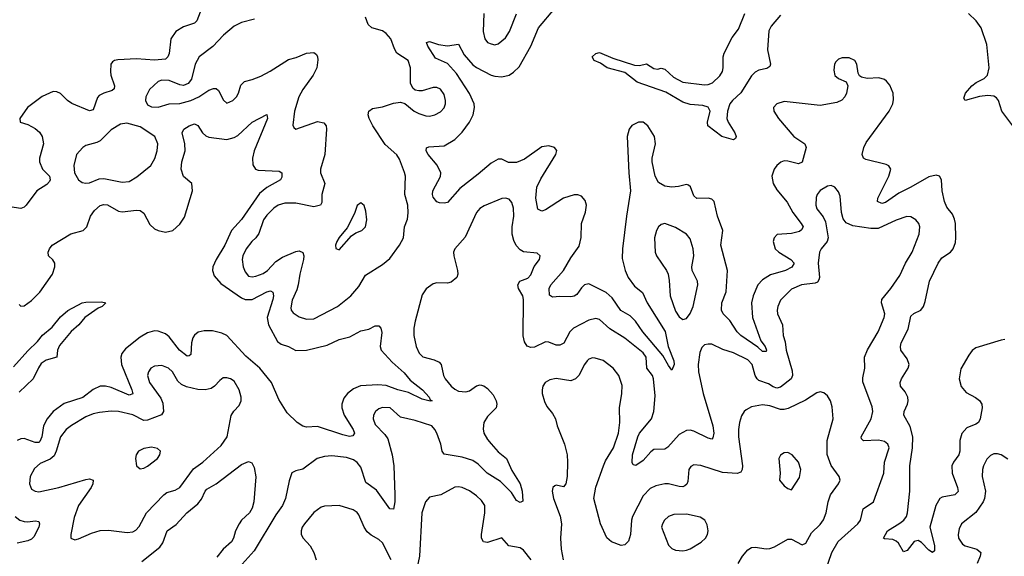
# Model space of a CAD drawing. Header units: inches. Extents: x 1771504 to 1971212, y 471788 to 643615.
# Tile 510 of 587: x 1893864 to 1899307, y 611990 to 614956. Entities that reach past the tile are written whole.
import ezdxf

# ---------------------------------------------------------------- set-up
doc = ezdxf.new("R2010")
doc.units = ezdxf.units.IN
doc.header["$MEASUREMENT"] = 0
doc.layers.add('B8691', color=7, linetype='Continuous')

msp = doc.modelspace()

# ---------------------------------------------------------------- linework, layer by layer
at = {"layer": 'B8691', "color": 5}
for points, elevation in [([(1899310, 613187.3), (1899290, 613184.8), (1899150, 613142.2), (1899130, 613127.9), (1899110, 613101.2), (1899066.1, 613026.1), (1899058.3, 612970), (1899067.7, 612927.7), (1899095.8, 612895.7), (1899148.3, 612868.4), (1899170.7, 612850.7), (1899182.4, 612830), (1899184, 612810), (1899174.4, 612750), (1899164.2, 612730), (1899150, 612719.2), (1899100.4, 612699.6), (1899072.1, 612667.9), (1899060.9, 612630), (1899060.5, 612570), (1899055.8, 612550), (1899025.8, 612510), (1899016.5, 612490), (1899018, 612450), (1899047.8, 612370), (1899051.6, 612348.4), (1899032.7, 612330), (1898962.7, 612317.3), (1898950, 612308.6), (1898928.4, 612270), (1898895.1, 612150), (1898920.5, 612050), (1898920.7, 612019.3), (1898910, 612011.5), (1898890, 612023.8), (1898850, 612066.6), (1898830, 612077.3), (1898809, 612071), (1898770, 612021.6), (1898750, 612014), (1898721.7, 612061.7), (1898710, 612073.3), (1898690, 612081.8), (1898645.4, 612085.4), (1898639.3, 612090), (1898661.1, 612130), (1898730, 612173), (1898750.9, 612190), (1898765.8, 612210), (1898772.3, 612230), (1898785.2, 612350), (1898784.8, 612490), (1898800.4, 612590), (1898802, 612650), (1898787.1, 612707), (1898750.9, 612770), (1898752.7, 612790), (1898771.5, 612830), (1898775.4, 612850), (1898772.9, 612870), (1898758.4, 612898.4), (1898733.5, 612930), (1898730.8, 612950), (1898738.4, 612970), (1898776.2, 613030), (1898780.3, 613050), (1898770, 613082), (1898735.3, 613130), (1898733, 613150), (1898737.5, 613170), (1898775.6, 613244.4), (1898790, 613316.4), (1898807.5, 613332.5), (1898845.1, 613350), (1898860.3, 613370), (1898870, 613397.3), (1898893, 613510), (1898941.6, 613610), (1898961.3, 613638.7), (1899009.7, 613670), (1899025.1, 613690), (1899036.5, 613723.5), (1899038.7, 613750), (1899037.1, 613830), (1899032.4, 613852.4), (1899020.9, 613880.9), (1898990, 613919.7), (1898975.7, 613950), (1898962.6, 614010), (1898960.4, 614070), (1898949.2, 614090), (1898930, 614096.4), (1898890, 614087.3), (1898790.5, 614029.5), (1898723.1, 613996.9), (1898650, 613945.7), (1898630, 613939.8), (1898606.6, 613950), (1898607.4, 613970), (1898668.9, 614090), (1898678.9, 614130), (1898668.4, 614148.4), (1898654.5, 614154.5), (1898542.1, 614182.1), (1898528.8, 614190), (1898521, 614210), (1898529.9, 614250), (1898543, 614277), (1898670.9, 614450), (1898690.8, 614490), (1898695.4, 614515.4), (1898693, 614550), (1898674.6, 614594.6), (1898656.2, 614616.2), (1898644.4, 614624.4), (1898613.8, 614633.8), (1898549.8, 614629.8), (1898517.7, 614637.7), (1898506.2, 614646.2), (1898499.6, 614659.6), (1898492.4, 614710), (1898481.6, 614730), (1898450, 614744.4), (1898410, 614745.1), (1898390, 614737.6), (1898376.3, 614723.7), (1898368.9, 614710), (1898363.9, 614676.1), (1898370, 614648.2), (1898390, 614630.4), (1898432.1, 614612.1), (1898442.4, 614590), (1898435.6, 614550), (1898426, 614530), (1898409.3, 614510.7), (1898381.8, 614498.2), (1898290, 614481.7), (1898090, 614503.1), (1898048.8, 614491.2), (1898030.3, 614470), (1898032.6, 614450), (1898058.5, 614410), (1898143.2, 614310), (1898203.7, 614270), (1898211.6, 614250), (1898190, 614168.2), (1898170, 614159.2), (1898110, 614174), (1898090, 614174.8), (1898071.6, 614168.4), (1898049.5, 614150.5), (1898034.7, 614130), (1898021.2, 614090), (1898030.2, 614050), (1898050, 614015.3), (1898107.1, 613947.1), (1898137.7, 613890), (1898184.6, 613830), (1898194.3, 613810), (1898186.5, 613793.5), (1898174.2, 613785.8), (1898130, 613773.9), (1898052.1, 613767.9), (1898034, 613750), (1898030.2, 613729.8), (1898039.7, 613690), (1898060.3, 613670), (1898127.4, 613630), (1898146.3, 613610), (1898132.7, 613587.3), (1898097, 613570), (1898014.3, 613545.7), (1897970, 613518.2), (1897945, 613490), (1897919.1, 613430), (1897909.6, 613390), (1897915.3, 613310), (1897961.1, 613181.1), (1897984.7, 613150), (1897991.7, 613130), (1897990, 613121.2), (1897970, 613121.4), (1897944.9, 613144.9), (1897849.9, 613210), (1897829.9, 613229.9), (1897790, 613292.4), (1897752.5, 613330), (1897743, 613350), (1897746.5, 613390), (1897768.9, 613451.1), (1897776, 613570), (1897740.8, 613710), (1897752, 613790), (1897722.4, 613870), (1897703.1, 613950), (1897690, 613964.5), (1897670, 613969.8), (1897606.6, 613966.6), (1897590, 613982.9), (1897572.1, 614032.1), (1897561, 614041), (1897550, 614044.8), (1897506.8, 614033.2), (1897469.3, 614029.3), (1897430, 614035.2), (1897395.3, 614055.3), (1897377.7, 614090), (1897359.8, 614170), (1897360.2, 614190), (1897378.8, 614270), (1897374, 614310), (1897336.4, 614370), (1897311.6, 614390), (1897284.9, 614390), (1897248.9, 614371.1), (1897233.8, 614350), (1897221.5, 614310), (1897231.3, 614110), (1897241.2, 614010), (1897218, 613870), (1897195.7, 613690), (1897195, 613635), (1897211.7, 613570), (1897227.8, 613530), (1897262.4, 613482.4), (1897307.7, 613447.7), (1897333.3, 613390), (1897432.4, 613232.4), (1897448.6, 613148.6), (1897480.2, 613070), (1897481.8, 613050), (1897470, 613018), (1897450, 613044.2), (1897419.5, 613099.5), (1897309.7, 613229.7), (1897268.2, 613290), (1897238.4, 613318.4), (1897188.2, 613348.2), (1897139.1, 613419.1), (1897107, 613447), (1897010, 613496), (1896987.2, 613490), (1896970, 613474.4), (1896943.3, 613436.7), (1896930, 613426.9), (1896910, 613423.6), (1896850, 613426.6), (1896810, 613421.7), (1896793.1, 613433.1), (1896791.2, 613470), (1896800.2, 613490), (1896870.9, 613569.1), (1896910, 613639.1), (1896956.1, 613703.9), (1896968.8, 613751.2), (1896970.7, 613830), (1896991.1, 613891.1), (1896997.3, 613930), (1896990, 613957.3), (1896970, 613979.8), (1896950, 613987.5), (1896930, 613987.6), (1896870, 613968.4), (1896770, 613904.3), (1896750, 613897), (1896727.6, 613907.6), (1896717.1, 613970), (1896723.4, 614030), (1896744.7, 614075.3), (1896827.4, 614210), (1896832.7, 614232.7), (1896821.2, 614250), (1896790, 614258.5), (1896750, 614252.8), (1896654.7, 614185.3), (1896610, 614167.2), (1896566, 614166), (1896530, 614184), (1896510, 614185.6), (1896470, 614163.2), (1896398.7, 614101.3), (1896296.8, 614023.2), (1896230, 613945.7), (1896210, 613941.7), (1896184.2, 613944.2), (1896170, 613949.7), (1896150, 613975.1), (1896145.8, 613990), (1896149, 614010), (1896191.2, 614088.8), (1896192.3, 614110), (1896172.5, 614152.5), (1896122, 614210), (1896111.8, 614230), (1896112.7, 614247.3), (1896126.5, 614253.5), (1896210, 614257.7), (1896270, 614294.2), (1896310, 614333.8), (1896350, 614389.2), (1896371.1, 614430), (1896379.3, 614470), (1896376, 614490), (1896350, 614547.9), (1896279.1, 614659.1), (1896230, 614713.7), (1896163.5, 614743.5), (1896119.8, 614810), (1896112.7, 614830), (1896130, 614835.5), (1896178.9, 614818.9), (1896230, 614811.8), (1896290, 614820.2), (1896322.2, 614762.2), (1896370, 614706.8), (1896390, 614691.3), (1896469.7, 614649.7), (1896490, 614643.5), (1896530, 614640.1), (1896569.6, 614650), (1896594.7, 614665.3), (1896625.2, 614694.8), (1896689.9, 614810), (1896733.1, 614910), (1896823.1, 615016.9)], 320), ([(1894862.7, 614997.3), (1894843.7, 614950), (1894830, 614936.3), (1894770, 614916.9), (1894728.4, 614890), (1894699.5, 614850), (1894690, 614769.2), (1894684, 614750), (1894670, 614738.2), (1894610, 614732.7), (1894510, 614739.5), (1894406, 614734), (1894389, 614731), (1894377, 614723), (1894368.4, 614710), (1894365.8, 614670), (1894367.5, 614650), (1894389.2, 614590), (1894386.1, 614573.9), (1894375.6, 614564.4), (1894330, 614549.8), (1894303.9, 614536.1), (1894295.1, 614524.9), (1894270, 614458), (1894250, 614451.6), (1894152.8, 614492.8), (1894128.4, 614508.4), (1894090, 614547.7), (1894070, 614556.8), (1894050, 614558.8), (1893989, 614531), (1893907.5, 614470), (1893866, 614410), (1893867.3, 614390), (1893910, 614375.8), (1893950, 614354), (1893973.7, 614333.7), (1893988.5, 614310), (1893995.9, 614270), (1893974, 614190), (1893974.2, 614170), (1893990, 614130.3), (1894029, 614090), (1894033.2, 614070), (1894030, 614060.9), (1894015.3, 614044.7), (1893958.4, 614010), (1893900.2, 613930), (1893890, 613919.8), (1893870, 613911.6), (1893650, 613946)], 320), ([(1895161.7, 614958.3), (1895090, 614940.2), (1895050, 614920.7), (1894990.1, 614869.9), (1894932.1, 614807.9), (1894857.3, 614750), (1894834.5, 614710), (1894813.5, 614626.5), (1894796.5, 614603.5), (1894770, 614592.9), (1894750, 614596.2), (1894690, 614620.2), (1894650, 614620.6), (1894630, 614614), (1894582.3, 614570), (1894561.1, 614530), (1894560.3, 614510), (1894570, 614485.5), (1894593.3, 614473.3), (1894630, 614472.6), (1894690.2, 614490.2), (1894750, 614491.7), (1894810, 614509.3), (1894854, 614530), (1894910, 614566.7), (1894935.8, 614575.8), (1894950, 614574.7), (1894963.8, 614563.8), (1894990.2, 614510.2), (1895010, 614494.9), (1895043, 614510), (1895062.4, 614530), (1895073.3, 614550), (1895086.4, 614593.6), (1895106.3, 614613.6), (1895150, 614624.4), (1895196.6, 614643.4), (1895248.9, 614671.1), (1895350, 614735), (1895392.7, 614747.3), (1895450, 614771.5), (1895490, 614773.7), (1895504.2, 614764.2), (1895511.3, 614751.3), (1895513.3, 614733.3), (1895507.2, 614690), (1895487.5, 614650), (1895430.1, 614569.9), (1895408, 614530), (1895384.3, 614450), (1895373.5, 614373.5), (1895379.5, 614359.5), (1895390, 614350.4), (1895510, 614392.2), (1895545.5, 614385.5), (1895557.8, 614370), (1895560.7, 614350), (1895551.7, 614210), (1895526.4, 614130), (1895526.9, 614110), (1895550.3, 614050), (1895534.7, 613990), (1895535.2, 613944.8), (1895528, 613930), (1895490, 613921.1), (1895390, 613942.3), (1895330, 613942), (1895293.4, 613930), (1895270, 613914.5), (1895230, 613876), (1895212.4, 613850), (1895185.4, 613774.6), (1895169.6, 613750.4), (1895147.1, 613730), (1895115.5, 613690), (1895098, 613650), (1895094.9, 613630), (1895099.7, 613590), (1895110, 613561.3), (1895130, 613539), (1895150, 613534.2), (1895170, 613537.5), (1895210, 613553.5), (1895233.3, 613570), (1895280.1, 613619.9), (1895316.6, 613643.4), (1895390, 613674.5), (1895410, 613677.6), (1895429.2, 613669.2), (1895434.8, 613650), (1895433.6, 613630), (1895413.3, 613550), (1895404.3, 613490), (1895396.8, 613463.2), (1895370, 613405.1), (1895362.9, 613362.9), (1895365.2, 613350), (1895375.2, 613335.2), (1895410, 613313.8), (1895450, 613300.2), (1895490, 613302.8), (1895622, 613370), (1895694.5, 613430), (1895739, 613481), (1895775.9, 613544.1), (1895870, 613603.2), (1895910, 613636.1), (1895963.5, 613710), (1895985.4, 613750), (1895991.6, 613810), (1896007.7, 613852.3), (1896012.5, 613887.5), (1896009.8, 613929.8), (1895994, 613990), (1895996.5, 614090), (1895991.9, 614111.9), (1895964.3, 614184.3), (1895950, 614208.3), (1895885.3, 614265.3), (1895817.2, 614370), (1895795.4, 614410), (1895791.3, 614430), (1895794.5, 614450), (1895815.4, 614464.6), (1895870, 614473.6), (1895930, 614494), (1895970, 614499.5), (1895992.9, 614492.9), (1896045.5, 614450), (1896070, 614437), (1896110, 614423.6), (1896130, 614422.7), (1896159.3, 614430), (1896190, 614445.7), (1896210, 614468.2), (1896218.5, 614490), (1896218.7, 614510), (1896210, 614542.7), (1896190, 614572.3), (1896170, 614580.9), (1896150, 614580.8), (1896090, 614563.1), (1896070, 614561.7), (1896050, 614566), (1896037.6, 614577.6), (1896025.3, 614605.3), (1896024.4, 614690), (1896012, 614730), (1895950, 614770.9), (1895935.5, 614795.5), (1895915.7, 614850), (1895890, 614879.8), (1895870, 614893.6), (1895810.6, 614910.6), (1895790, 614928.3), (1895775.3, 614970)], 340), ([(1896429.2, 614989.2), (1896426, 614890), (1896436, 614850), (1896450, 614830.4), (1896470, 614821.7), (1896490, 614817.4), (1896510, 614822.3), (1896550, 614856), (1896572.5, 614890), (1896611.4, 614988.6)], 340), ([(1898070, 614980.8), (1898019.1, 614920.9), (1898005.4, 614894.6), (1897998.9, 614790), (1898015.1, 614710), (1898010, 614696.4), (1897994.5, 614685.5), (1897950, 614676.6), (1897930, 614666.5), (1897910, 614645.5), (1897850, 614552.4), (1897805, 614510), (1897790.6, 614490), (1897777.2, 614450), (1897774.1, 614410), (1897780.1, 614390), (1897818.1, 614330), (1897824.1, 614310), (1897821.1, 614298.9), (1897810, 614290.9), (1897744.8, 614310), (1897668.7, 614368.7), (1897666.5, 614390), (1897680.6, 614450), (1897670, 614471.6), (1897641.4, 614481.4), (1897570, 614487.1), (1897530, 614499.7), (1897435.9, 614555.9), (1897277.2, 614610), (1897210, 614663), (1897111.6, 614690), (1897075.2, 614715.2), (1897039.3, 614730), (1897029.7, 614750), (1897050, 614768), (1897070, 614773.6), (1897143, 614743), (1897263.5, 614703.5), (1897290, 614703), (1897330, 614712.2), (1897370, 614685.2), (1897390, 614683.2), (1897410, 614688), (1897430, 614681.8), (1897478.1, 614638.1), (1897530, 614610.1), (1897650, 614596.4), (1897670, 614596.8), (1897693.3, 614606.7), (1897734.7, 614645.3), (1897748.7, 614670), (1897752.9, 614690), (1897753, 614750), (1897758.6, 614770), (1897803.1, 614856.9), (1897837.3, 614902.7), (1897872.3, 614990)], 280), ([(1899353.3, 614370), (1899294.1, 614450), (1899274.9, 614510), (1899263.2, 614523.2), (1899250, 614532.3), (1899216.8, 614536.8), (1899169.1, 614530.9), (1899090, 614509.7), (1899082.8, 614522.8), (1899091.9, 614550), (1899127, 614590), (1899151.7, 614608.3), (1899194.8, 614630), (1899213.6, 614650), (1899224.1, 614690), (1899210, 614818.4), (1899178.7, 614910), (1899150.7, 614950), (1899109.1, 614990)], 280), ([(1893861.2, 613381.2), (1893870, 613372), (1893890, 613373.6), (1893930, 613403.5), (1893975.2, 613450), (1894045.4, 613550), (1894059.5, 613590), (1894058.4, 613610), (1894047.6, 613627.6), (1894023.5, 613650), (1894022.2, 613670), (1894029.8, 613690), (1894044.6, 613710), (1894147.2, 613772.8), (1894214.7, 613790), (1894234.8, 613810), (1894256, 613870), (1894278.2, 613901.8), (1894310, 613928.6), (1894330, 613935), (1894350, 613931.6), (1894410, 613896.8), (1894430, 613893.5), (1894510, 613903.5), (1894530, 613902), (1894550, 613885.7), (1894584.6, 613824.6), (1894610, 613800.2), (1894630, 613790.2), (1894670, 613781.2), (1894710, 613790.2), (1894750, 613825.2), (1894775.4, 613864.6), (1894819.6, 614010), (1894815.3, 614050), (1894769.9, 614089.9), (1894757, 614130), (1894760.7, 614170), (1894778.4, 614230), (1894777.1, 614270), (1894762, 614330), (1894771, 614350), (1894802, 614370), (1894830, 614380.2), (1894850, 614370.3), (1894875.6, 614330), (1894893.6, 614313.6), (1894910, 614306.3), (1895010, 614292.7), (1895050, 614305.2), (1895070, 614316.5), (1895150, 614389.3), (1895230, 614432.4), (1895233.7, 614410), (1895159.7, 614230), (1895151.3, 614190), (1895153.7, 614153.7), (1895168.4, 614130), (1895183.5, 614123.5), (1895298.6, 614118.6), (1895312.7, 614110), (1895313.8, 614086.2), (1895306.4, 614070), (1895230, 614027.9), (1895190, 613994.6), (1895090, 613850.8), (1895035.9, 613790), (1894998.4, 613710), (1894950.1, 613630), (1894931.9, 613590), (1894929.6, 613569.6), (1894939.1, 613539.1), (1894977, 613497), (1895090, 613418.4), (1895110, 613409.5), (1895150, 613409.5), (1895230, 613451.2), (1895250, 613456.3), (1895263.7, 613450), (1895267.2, 613430), (1895263.1, 613410), (1895232.7, 613310), (1895240.1, 613270), (1895290, 613176.3), (1895310, 613162.3), (1895350, 613150.2), (1895390, 613127.2), (1895450, 613129.5), (1895563.9, 613156.1), (1895630, 613187.6), (1895690, 613203.6), (1895750, 613236.9), (1895793.9, 613246.1), (1895830, 613263.1), (1895850, 613263), (1895860.4, 613250), (1895866.4, 613226.4), (1895857.3, 613150), (1895862.6, 613130), (1895922.5, 613062.5), (1895990, 613003.2), (1896022.7, 612962.7), (1896091.1, 612910), (1896128.5, 612870), (1896133.7, 612853.7), (1896144.7, 612850), (1896133.3, 612846.7), (1896090, 612857.4), (1896014.5, 612894.5), (1895954, 612910), (1895890, 612934), (1895843.2, 612936.8), (1895748.9, 612931.1), (1895710, 612915.6), (1895677, 612890), (1895656, 612864), (1895644.7, 612830), (1895645.2, 612810), (1895658.9, 612770), (1895706.9, 612690), (1895714.3, 612670), (1895705.1, 612654.9), (1895687.3, 612652.7), (1895650, 612661), (1895510, 612706.6), (1895450, 612704), (1895430, 612708.2), (1895397.6, 612730), (1895343.4, 612783.4), (1895297, 612857), (1895255.4, 612950), (1895192.5, 613030), (1895115.3, 613095.3), (1895010, 613210.6), (1894982.6, 613222.6), (1894930, 613235.5), (1894884.2, 613235.8), (1894851.7, 613228.3), (1894830, 613212.9), (1894821.8, 613198.2), (1894814.6, 613170), (1894810, 613106), (1894801.7, 613098.3), (1894790, 613096.1), (1894747.9, 613130), (1894690, 613202.5), (1894670, 613219.4), (1894630, 613235), (1894610, 613235.9), (1894570, 613224.6), (1894530, 613201.2), (1894450, 613136.5), (1894429.6, 613110.4), (1894423, 613090), (1894427.5, 613050), (1894485.1, 612910), (1894490, 612887.1), (1894470, 612881), (1894370, 612923.1), (1894339, 612930), (1894310, 612929.3), (1894270, 612911.9), (1894213.1, 612866.9), (1894110, 612834.9), (1894050.1, 612789.9), (1894015.4, 612750), (1893995.8, 612710), (1893985.9, 612650), (1893975.6, 612624.4), (1893970, 612619.6), (1893950, 612618.5), (1893890, 612640.7), (1893870, 612639.3), (1893850.1, 612629.9)], 320), ([(1898316.3, 611903.7), (1898353.9, 612010), (1898388.2, 612071.8), (1898497.7, 612170), (1898512.1, 612190), (1898527.5, 612252.5), (1898583.5, 612290), (1898641.5, 612450), (1898645.3, 612510), (1898669.7, 612589.7), (1898662.6, 612610), (1898644.5, 612624.5), (1898612.2, 612632.2), (1898527.8, 612627.8), (1898518.3, 612638.3), (1898515.4, 612650), (1898570.6, 612750), (1898579.4, 612790), (1898575.7, 612815.7), (1898525.7, 612954.3), (1898524.2, 612975.8), (1898535.8, 613030), (1898535, 613090), (1898549.9, 613130.1), (1898609.8, 613230), (1898642.2, 613310), (1898647, 613330), (1898628.9, 613390), (1898629.8, 613410), (1898680.3, 613470), (1898730, 613542.4), (1898760.3, 613610), (1898798.4, 613670), (1898836.4, 613770), (1898839.7, 613810), (1898834.3, 613830), (1898818.4, 613850), (1898790, 613866.3), (1898767.8, 613867.8), (1898710, 613847.8), (1898610, 613801.2), (1898570, 613801.4), (1898470, 613815.7), (1898433.5, 613833.5), (1898415.9, 613855.9), (1898407, 613890), (1898400.1, 613980.1), (1898390, 614003.7), (1898370, 614029.5), (1898350, 614038.7), (1898330, 614035.8), (1898290, 614012), (1898272.6, 613990), (1898266.4, 613973.6), (1898264.4, 613930), (1898271.2, 613910), (1898305.4, 613865.4), (1898319, 613839), (1898334.2, 613750), (1898328.2, 613730), (1898294.4, 613690), (1898286.3, 613670), (1898277.3, 613610), (1898285.1, 613530), (1898282.5, 613517.5), (1898275, 613505), (1898261.4, 613498.6), (1898186, 613490), (1898130, 613466.5), (1898070, 613405.1), (1898054.5, 613370), (1898051.1, 613350), (1898052.9, 613330), (1898080.2, 613270), (1898084.2, 613210), (1898095.1, 613175.1), (1898101.1, 613130), (1898134.5, 613014.5), (1898136.1, 612990), (1898129.2, 612970), (1898070, 612924), (1898050, 612919.1), (1898030, 612925.6), (1898002.9, 612942.9), (1897950, 612961.5), (1897940.6, 612970), (1897929.4, 612990), (1897914.1, 613050), (1897890, 613075.6), (1897810, 613114), (1897752, 613132), (1897690, 613161.6), (1897670, 613162.9), (1897650, 613158), (1897635.8, 613144.2), (1897623.9, 613116.1), (1897615.5, 613050), (1897616.5, 613010), (1897642.3, 612890), (1897695, 612710), (1897700.9, 612670), (1897696.1, 612643.9), (1897690, 612638), (1897670, 612643.5), (1897590, 612682.3), (1897570, 612686.8), (1897550, 612684.5), (1897510, 612662.7), (1897447.4, 612592.6), (1897430, 612582.4), (1897370, 612579.8), (1897352.3, 612567.7), (1897310, 612519.2), (1897270, 612491.6), (1897255.1, 612495.1), (1897250, 612508), (1897251.6, 612550), (1897280.7, 612650), (1897289.9, 612670.1), (1897356.4, 612750), (1897370.6, 612790.6), (1897376.8, 612876.8), (1897367.5, 612970), (1897362.5, 612990), (1897331.7, 613030), (1897327.9, 613090), (1897310, 613113.5), (1897210, 613195), (1897127.2, 613247.2), (1897070, 613298), (1897050, 613303.9), (1897010, 613294.6), (1896926, 613250), (1896905.8, 613230), (1896871.6, 613168.4), (1896850, 613155.9), (1896830, 613156.2), (1896790, 613174.2), (1896770, 613175.3), (1896710, 613146.2), (1896690, 613143.5), (1896670, 613151.1), (1896654.8, 613174.8), (1896648.3, 613208.3), (1896649.8, 613410), (1896645.6, 613430), (1896621.8, 613470), (1896617.7, 613490), (1896629, 613511), (1896672.4, 613527.6), (1896690, 613546), (1896708.7, 613591.3), (1896738, 613630), (1896741.2, 613650), (1896725.6, 613665.6), (1896650, 613671.9), (1896630, 613683.1), (1896608.1, 613708.1), (1896595.4, 613735.4), (1896586.5, 613770), (1896586, 613810), (1896596, 613870), (1896594.2, 613914.2), (1896585.7, 613945.7), (1896570, 613964.2), (1896550, 613969.7), (1896530, 613966.9), (1896432.5, 613927.5), (1896408.7, 613911.3), (1896389.4, 613890.6), (1896326.9, 613753.1), (1896269, 613690), (1896263.2, 613670), (1896264, 613650), (1896284.6, 613570), (1896286.7, 613550), (1896280.5, 613530), (1896250, 613504.5), (1896230, 613499.5), (1896170, 613502), (1896150, 613496.2), (1896111.8, 613468.2), (1896090, 613435.1), (1896050.1, 613289.8), (1896043.5, 613250), (1896043.8, 613210), (1896056.1, 613150), (1896072.1, 613112.1), (1896093.1, 613093.1), (1896156.3, 613076.3), (1896182.6, 613062.6), (1896193.4, 613050), (1896207.3, 612990), (1896216.5, 612970), (1896249.3, 612930), (1896270, 612912.9), (1896290, 612902), (1896330, 612898.2), (1896350, 612903.9), (1896390, 612931.3), (1896410, 612936.9), (1896430, 612931.5), (1896450, 612916.9), (1896481.5, 612881.5), (1896497.8, 612850), (1896501.5, 612830), (1896498.3, 612810), (1896450, 612762), (1896430.2, 612730), (1896425.5, 612694.5), (1896430.7, 612670), (1896450, 612635), (1896470, 612611.5), (1896510, 612567.5), (1896555.5, 612530), (1896584.1, 612464.1), (1896631.5, 612390), (1896641, 612350), (1896644.9, 612295.1), (1896630, 612286.6), (1896610, 612297.6), (1896582.3, 612342.3), (1896522.4, 612402.4), (1896449.2, 612449.2), (1896398.3, 612498.3), (1896370, 612518.5), (1896310, 612538.2), (1896210, 612555.1), (1896198.8, 612570), (1896191.6, 612610), (1896169.8, 612670), (1896159.8, 612690), (1896142.2, 612710), (1896050, 612740.7), (1895970, 612759.1), (1895913, 612810), (1895870, 612812.8), (1895850, 612804.8), (1895831.5, 612790), (1895820.2, 612770), (1895818.9, 612750), (1895830, 612718), (1895883.2, 612663.2), (1895898.5, 612638.5), (1895923, 612550), (1895931.9, 612490), (1895938.1, 612330), (1895937.7, 612290), (1895930, 612249.4), (1895910, 612251.6), (1895836.3, 612356.2), (1895778, 612398), (1895750, 612482.6), (1895730, 612508.8), (1895710, 612522.7), (1895670, 612535.8), (1895590, 612544.7), (1895550, 612542), (1895509, 612531), (1895430, 612471.8), (1895390, 612461.5), (1895369.4, 612450.6), (1895353.7, 612406.3), (1895333.4, 612310), (1895316.8, 612270), (1895281, 612219), (1895160.2, 612019.8), (1895061.4, 611910)], 340), ([(1893830, 613036.6), (1893910, 613125.7), (1893963.7, 613176.3), (1893990, 613211.8), (1894043.3, 613256.7), (1894090, 613313.7), (1894130, 613349.2), (1894210, 613390.2), (1894230, 613394.7), (1894316.2, 613396.2), (1894340.7, 613390), (1894320.7, 613370), (1894298.4, 613361.6), (1894224.4, 613310), (1894192, 613270), (1894148.3, 613231.7), (1894084.6, 613155.4), (1894073.8, 613130), (1894070.1, 613089.9), (1894010, 613073.5), (1893984, 613056), (1893967.8, 613032.2), (1893939.8, 612970), (1893862.2, 612897.8)], 280), ([(1897836, 611950), (1897860.3, 611990), (1897890, 612026.3), (1897910, 612038.5), (1897930, 612039.7), (1897990, 612031.3), (1898010, 612033.4), (1898037.4, 612042.6), (1898110, 612084.2), (1898130, 612084.9), (1898190, 612054), (1898210, 612062.8), (1898240.7, 612119.3), (1898290, 612166.3), (1898308.3, 612191.7), (1898322.8, 612230), (1898332.9, 612290), (1898345.6, 612330), (1898391.3, 612390), (1898399.7, 612410), (1898394.3, 612430), (1898350, 612491.3), (1898328.3, 612551.7), (1898328, 612630), (1898361.7, 612750), (1898356.3, 612816.3), (1898346.3, 612850), (1898330, 612877), (1898310, 612894), (1898290, 612899.6), (1898270, 612893.3), (1898207.3, 612852.7), (1898113, 612807), (1898090, 612801.2), (1898070, 612802), (1898010, 612820.9), (1897970, 612826.5), (1897910, 612816), (1897880.2, 612799.8), (1897869.3, 612790.7), (1897854.7, 612765.3), (1897843.2, 612730), (1897836.8, 612690), (1897837.4, 612650), (1897859.8, 612490), (1897858.5, 612470), (1897850, 612455.4), (1897830, 612447.8), (1897750, 612453.5), (1897630, 612490.9), (1897590, 612494.8), (1897573.7, 612486.3), (1897562.3, 612470), (1897557, 612403), (1897552.4, 612387.6), (1897541.5, 612378.5), (1897530, 612373.6), (1897510, 612374.9), (1897450, 612389.9), (1897430, 612389.9), (1897381.6, 612378.4), (1897350, 612363.8), (1897310, 612323.1), (1897252, 612210), (1897246.5, 612190), (1897241.6, 612110), (1897230, 612073.6), (1897210, 612052.8), (1897190, 612049.8), (1897136.2, 612070), (1897110, 612091.8), (1897074.8, 612170), (1897038, 612310), (1897048.4, 612371.5), (1897090.7, 612490), (1897102.4, 612517.6), (1897146.2, 612590), (1897173.5, 612670), (1897181.8, 612730), (1897179.8, 612810), (1897192.9, 612890), (1897194, 612934), (1897175.4, 612990), (1897144.7, 613030), (1897090, 613071.2), (1897045.8, 613085.8), (1897030, 613086), (1897010, 613078.7), (1897000.4, 613070), (1896985.7, 613050), (1896955.5, 612990), (1896937.3, 612970), (1896910, 612958.9), (1896830, 612972.4), (1896794.2, 612965.8), (1896768.9, 612950), (1896756.9, 612930), (1896752.2, 612910), (1896752.2, 612890), (1896764.9, 612844.9), (1896778.2, 612818.2), (1896810, 612778.4), (1896825.7, 612750), (1896835.8, 612710), (1896875.3, 612610), (1896890.4, 612550), (1896893, 612510), (1896890.4, 612430), (1896884, 612390), (1896870, 612373.2), (1896830, 612382.7), (1896821.6, 612378.4), (1896810.6, 612369.4), (1896808.5, 612350), (1896815.8, 612310), (1896852.1, 612212), (1896859.6, 612170), (1896854, 612090), (1896858.3, 612030), (1896868.9, 611970)], 360), ([(1894539.6, 611960.4), (1894639.5, 612040.5), (1894655.6, 612064.4), (1894679.3, 612130), (1894730, 612165.8), (1894788.9, 612230), (1894850, 612279.7), (1894870, 612305.2), (1894889.2, 612350), (1894899.5, 612360.5), (1894950, 612390.2), (1895090, 612496.9), (1895130, 612514), (1895147.1, 612507.1), (1895160.8, 612480.8), (1895169.1, 612429.1), (1895158.2, 612290), (1895150, 612255.1), (1895135.3, 612230), (1895090.8, 612189.2), (1895076.9, 612170), (1895057.8, 612130), (1895046.5, 612090), (1895034.4, 612070), (1894990, 612028.8), (1894954.2, 611985.8)], 320), ([(1899326.8, 612526.8), (1899290, 612551.1), (1899270, 612556.8), (1899250, 612555.3), (1899230, 612546), (1899210, 612526.6), (1899191.1, 612490), (1899186.3, 612470), (1899184.3, 612430), (1899202.7, 612350), (1899198.2, 612310), (1899190.1, 612290), (1899150, 612231.7), (1899071.1, 612168.9), (1899058, 612142), (1899051.3, 612110), (1899053.6, 612090), (1899076.4, 612056.4), (1899090, 612047.1), (1899155.8, 612030), (1899176.9, 612010), (1899173.7, 611990), (1899156.1, 611950)], 340), ([(1896691.4, 611970), (1896650, 612023.1), (1896630, 612037.4), (1896567.3, 612047.3), (1896530, 612091.5), (1896450, 612066.6), (1896427.3, 612070), (1896417.2, 612090), (1896416.5, 612110), (1896436.2, 612230), (1896435, 612270), (1896417.9, 612297.9), (1896390, 612323.5), (1896350, 612350.8), (1896310, 612369.8), (1896290, 612373.7), (1896270, 612371), (1896191.4, 612328.6), (1896130, 612316.2), (1896108.4, 612291.6), (1896087.9, 612230), (1896075.2, 611990), (1896062, 611930)], 360), ([(1895917.2, 611970), (1895870, 612063.5), (1895850, 612083.1), (1895806.8, 612106.8), (1895785.7, 612125.7), (1895767.7, 612150), (1895739, 612219), (1895730, 612231.1), (1895707.4, 612247.4), (1895630, 612270.9), (1895550, 612266.9), (1895530, 612262), (1895490, 612231.5), (1895438.4, 612170), (1895425.3, 612150), (1895419.5, 612130), (1895420.4, 612110), (1895432.2, 612090), (1895470, 612046.7), (1895491.1, 612010), (1895503.8, 611970)], 360), ([(1893840.1, 612210), (1893864.7, 612190), (1893890, 612181.3), (1893910, 612179.5), (1893950, 612184.9), (1893970, 612182), (1893974.2, 612170), (1893969.3, 612150), (1893942.6, 612097.4), (1893930, 612084.9), (1893910, 612075.2), (1893850, 612063)], 320)]:
    msp.add_lwpolyline(points, dxfattribs=dict(at, elevation=elevation))
for points, elevation in [([(1894456.3, 614383.7), (1894421.4, 614378.6), (1894370, 614347.4), (1894310, 614286.2), (1894290, 614276.2), (1894230, 614260.4), (1894212.7, 614250), (1894179, 614210), (1894164.1, 614150), (1894167.7, 614110), (1894190, 614070.3), (1894210, 614056.5), (1894230, 614051.4), (1894250, 614053.6), (1894304.5, 614075.5), (1894330, 614078.9), (1894430, 614057.4), (1894470, 614061.4), (1894512.8, 614087.2), (1894588.5, 614150), (1894611.1, 614188.9), (1894624.7, 614230), (1894628.2, 614270), (1894611.6, 614310), (1894530, 614364)], 340), ([(1895750, 613944), (1895730, 613929), (1895714.6, 613885.4), (1895674.7, 613805.3), (1895630, 613752), (1895618, 613730), (1895610.8, 613710), (1895611.1, 613691.1), (1895630, 613682.8), (1895699.3, 613760.7), (1895723, 613777), (1895756, 613790), (1895775.6, 613810), (1895783.6, 613850), (1895778, 613898), (1895769.3, 613929.3)], 360), ([(1897430, 613829.6), (1897410, 613822.9), (1897395.5, 613810), (1897383.7, 613790), (1897374, 613750), (1897376.3, 613670), (1897384, 613650), (1897440.4, 613570), (1897449, 613549), (1897455.1, 613515.1), (1897459.7, 613430), (1897490, 613345.5), (1897510, 613314), (1897530, 613298.8), (1897550, 613304.7), (1897570, 613331), (1897587.3, 613370), (1897612.9, 613490), (1897610.7, 613510.7), (1897581.5, 613570), (1897580.3, 613590), (1897591.6, 613650), (1897587.8, 613690), (1897570, 613744.5), (1897550.7, 613770.7), (1897490, 613807.1)], 340), ([(1894650, 613044.5), (1894610, 613040.4), (1894590, 613029.6), (1894575.6, 613010), (1894570.3, 612989.7), (1894582.4, 612950), (1894643.7, 612863.7), (1894655.7, 612835.7), (1894660.1, 612790), (1894648.8, 612771.2), (1894570, 612741.6), (1894550, 612741.1), (1894490, 612772), (1894410, 612789.8), (1894370, 612792.2), (1894304.9, 612784.9), (1894270, 612777.7), (1894230, 612760.6), (1894150, 612713.2), (1894122.2, 612690), (1894090.2, 612650), (1894066.5, 612570), (1894054.7, 612545.3), (1894032.9, 612527.1), (1893978, 612502), (1893945.8, 612474.3), (1893921.5, 612430), (1893917.8, 612390), (1893930, 612361.1), (1893949.4, 612349.4), (1893970, 612346.8), (1894080.9, 612370), (1894230, 612415), (1894250, 612418.3), (1894270, 612410.5), (1894268.9, 612390), (1894259.2, 612370), (1894190.2, 612270), (1894164.9, 612204.9), (1894146.4, 612110), (1894147.3, 612090), (1894170, 612081.6), (1894190, 612086.3), (1894262, 612118), (1894310, 612132.7), (1894355.1, 612135.1), (1894458, 612122), (1894490, 612125.7), (1894506.3, 612133.7), (1894524.9, 612155.1), (1894565.6, 612230), (1894660.3, 612330), (1894678.1, 612341.9), (1894723.9, 612356.1), (1894749.2, 612370.8), (1894825.9, 612474.1), (1894877.4, 612510), (1894978.6, 612601.4), (1895011.6, 612650), (1895032.7, 612767.3), (1895048, 612792), (1895076.8, 612823.2), (1895088.2, 612850), (1895088.3, 612870), (1895078.3, 612910), (1895050, 612956.9), (1895030, 612971.1), (1895010, 612976.9), (1894990, 612975.8), (1894970, 612961.3), (1894942, 612930), (1894922.4, 612917.6), (1894890, 612909.3), (1894850, 612911.8), (1894786.3, 612926.3), (1894758.8, 612938.8), (1894738.7, 612958.7), (1894708.4, 613010), (1894687.6, 613030)], 340), ([(1894592.2, 612592.2), (1894550, 612584.7), (1894522, 612570), (1894508.8, 612551.2), (1894504.9, 612530), (1894510.8, 612490), (1894530, 612474), (1894550, 612477.1), (1894570, 612488.5), (1894627, 612530), (1894639.5, 612550), (1894642.7, 612570), (1894625.6, 612585.6)], 360), ([(1898110, 612562.9), (1898090, 612562), (1898070.4, 612549.6), (1898060.4, 612530), (1898067.4, 612450), (1898064.4, 612410), (1898090, 612378.8), (1898110, 612364.7), (1898130, 612358), (1898175.2, 612424.8), (1898183, 612470), (1898169.6, 612510), (1898134.5, 612550)], 380), ([(1897550, 612222.3), (1897479.6, 612220.4), (1897450.2, 612209.8), (1897428.9, 612190), (1897416.9, 612170), (1897411.7, 612150), (1897450, 612050.6), (1897470, 612032), (1897490, 612023.1), (1897530, 612019.5), (1897550, 612023.8), (1897570, 612030.5), (1897632.1, 612067.9), (1897655.6, 612090), (1897666, 612110), (1897669.6, 612130), (1897664.2, 612164.2), (1897652.3, 612190), (1897625.6, 612205.6)], 380)]:
    msp.add_lwpolyline(points, close=True, dxfattribs=dict(at, elevation=elevation))

doc.saveas('drawing.dxf')
